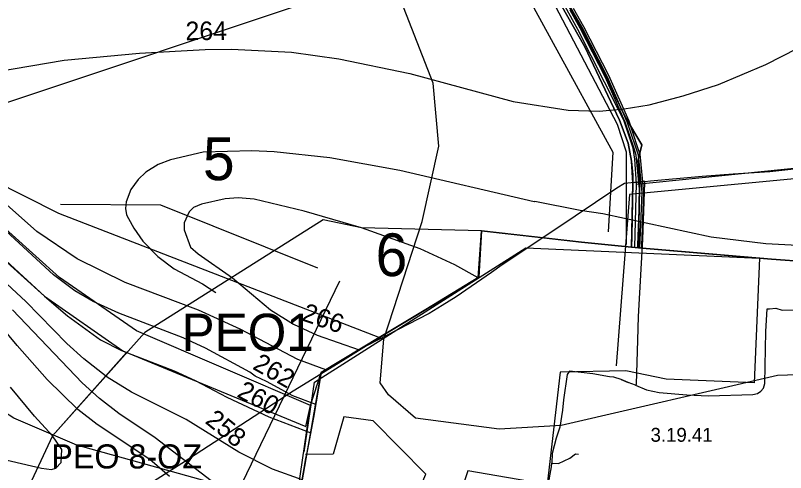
# Model space of a CAD drawing. Extents: x -662500 to -655523, y -1056000 to -1049993.
# Drawn here: x -660694.1 to -660279.1, y -1052071.9 to -1051825.5 of the extents above; entities that cross this region are included whole.
import ezdxf

# ---------------------------------------------------------------- set-up
doc = ezdxf.new("R2010")
doc.units = 0
for name, color, linetype in [('Vrstva 1', 7, 'Continuous'), ('Vrstva 12', 7, 'Continuous'), ('Vrstva 15', 7, 'Continuous'), ('Vrstva 20', 7, 'Continuous'), ('Vrstva 22', 7, 'Continuous'), ('Vrstva 24', 7, 'Continuous'), ('Vrstva 42', 7, 'Continuous'), ('Vrstva 44', 7, 'Continuous'), ('Vrstva 45', 7, 'Continuous'), ('Vrstva 47', 7, 'Continuous'), ('Vrstva 48', 7, 'Continuous'), ('Vrstva 5', 7, 'Continuous'), ('Vrstva 52', 7, 'Continuous'), ('Vrstva 57', 7, 'Continuous'), ('Vrstva 6', 7, 'Continuous'), ('Vrstva 61', 7, 'Continuous'), ('Vrstva 7', 7, 'Continuous')]:
    doc.layers.add(name, color=color, linetype=linetype)

msp = doc.modelspace()

# ---------------------------------------------------------------- linework, layer by layer
at = {"layer": 'Vrstva 1'}
msp.add_lwpolyline([(-660554.23, -1052145.33), (-660549.33, -1052132.73), (-660543.74, -1052100.07), (-660537.55, -1052064.32), (-660536.99, -1052061.08), (-660533.42, -1052042.18), (-660529.4, -1052017.99), (-660526.37, -1052016.17), (-660497.13, -1051998.48), (-660473.03, -1051983.91), (-660444.41, -1051966.62), (-660443.04, -1051941.53), (-660409.35, -1051945.41), (-660388.98, -1051947.77), (-660362.03, -1051950.34), (-660358.34, -1051950.81), (-660318.47, -1051954.21), (-660286.74, -1051956.91), (-660259.81, -1051958.85)], dxfattribs=at)
at = {"layer": 'Vrstva 12'}
msp.add_lwpolyline([(-660360.24, -1051950.23), (-660359.43, -1051916.22), (-660360.3, -1051903.02), (-660361.18, -1051897.07), (-660366.16, -1051882.51), (-660369.49, -1051875.71), (-660391, -1051833), (-660414.6, -1051790.23)], dxfattribs=at)
at = {"layer": 'Vrstva 15'}
msp.add_line((-660359.43, -1051916.42), (-660041.76, -1051884.15), dxfattribs=at)
at = {"layer": 'Vrstva 20'}
msp.add_lwpolyline([(-660693, -1052092.39), (-660549.33, -1052132.73), (-660529.4, -1052017.99), (-660444.65, -1051966.93), (-660443.04, -1051941.53), (-660507.57, -1051940.01), (-660528.33, -1051935.72), (-660624.47, -1051996.3), (-660674.23, -1052051.96)], close=True, dxfattribs=at)
at = {"layer": 'Vrstva 22'}
msp.add_lwpolyline([(-660535.19, -1052035.73), (-660628.82, -1051995.51), (-660670.4, -1051966.64), (-660708.78, -1051932.15), (-660731.62, -1051914.69), (-660750.01, -1051903.34), (-660770.09, -1051895.71), (-660783.24, -1051893.57), (-660811.55, -1051893.32), (-660811.66, -1051906.32), (-660784.34, -1051906.56), (-660773.01, -1051908.4), (-660767.34, -1051910.1), (-660756, -1051914.92), (-660739, -1051925.41), (-660717.09, -1051942.16), (-660678.48, -1051976.85), (-660636.23, -1052006.19), (-660537.58, -1052047.09)], close=True, dxfattribs=at)
at = {"layer": 'Vrstva 24'}
for points in [[(-660495.5, -1052000), (-660475, -1051936.5), (-660466, -1051896), (-660469, -1051862), (-660492, -1051803)], [(-660809.04, -1051897.71), (-660805.5, -1051897.5), (-660775, -1051899), (-660742.5, -1051905.5), (-660707, -1051914), (-660671, -1051932), (-660495.5, -1052000)], [(-660328, -1052135), (-660352, -1052135.5), (-660451.5, -1052115.5), (-660661, -1052057), (-660695, -1052042.5), (-660723, -1052024.5), (-660747.5, -1052000), (-660756.5, -1051991), (-660777.56, -1051972.71)], [(-660013, -1052023), (-660069, -1052018.5), (-660155.5, -1052022), (-660224.5, -1052017.5), (-660283.5, -1052019.5), (-660400, -1052046.5), (-660433.5, -1052048.5), (-660478.5, -1052042.5), (-660493, -1052030), (-660497.5, -1052023.5), (-660495.5, -1052000)]]:
    msp.add_lwpolyline(points, dxfattribs=at)
at = {"layer": 'Vrstva 42'}
for points in [[(-660570.88, -1051517.67), (-660554.92, -1051539.99), (-660539.07, -1051562.68), (-660523.89, -1051584.27), (-660514.59, -1051597.91), (-660502.41, -1051614.85), (-660483.86, -1051640.65), (-660477.59, -1051649.39), (-660466.35, -1051666.07), (-660452.65, -1051688.05), (-660442.33, -1051706.16), (-660430.09, -1051744.32), (-660415.79, -1051784.36), (-660394.39, -1051822.11), (-660388.91, -1051831.89), (-660375.45, -1051858.16), (-660364.58, -1051882.73), (-660359.98, -1051896.4)], [(-660359.98, -1051896.4), (-660358.58, -1051900.56), (-660356.58, -1051920.84), (-660357.86, -1051950.85)]]:
    msp.add_lwpolyline(points, dxfattribs=at)
at = {"layer": 'Vrstva 44'}
msp.add_lwpolyline([(-659532.04, -1051842.96), (-660363.22, -1051921.99), (-660370.34, -1052014.38)], dxfattribs=at)
at = {"layer": 'Vrstva 45'}
for p, q in [((-660360.53, -1051915.59), (-660355.57, -1051915.05)), ((-660360.53, -1051915.59), (-660355.57, -1051915.05)), ((-660354.87, -1051915.53), (-660354.85, -1051915.03)), ((-660354.87, -1051915.53), (-660354.85, -1051915.03)), ((-660354.87, -1051915.53), (-660354.85, -1051915.03)), ((-660354.87, -1051915.53), (-660354.85, -1051915.03)), ((-660367.73, -1052021.77), (-660363.93, -1052023.39)), ((-660367.73, -1052021.77), (-660363.93, -1052023.39))]:
    msp.add_line(p, q, dxfattribs=at)
for points in [[(-660354.85, -1051915.03), (-660351.92, -1051914.65), (-660324.01, -1051912.03), (-660307.28, -1051910.85), (-660287.54, -1051909.55), (-660260.08, -1051906.56)], [(-660354.85, -1051915.03), (-660351.92, -1051914.65), (-660324.01, -1051912.03), (-660307.28, -1051910.85), (-660287.54, -1051909.55), (-660260.08, -1051906.56)], [(-660354.85, -1051915.03), (-660351.92, -1051914.65), (-660324.01, -1051912.03), (-660307.28, -1051910.85), (-660287.54, -1051909.55), (-660260.08, -1051906.56)], [(-660354.85, -1051915.03), (-660351.92, -1051914.65), (-660324.01, -1051912.03), (-660307.28, -1051910.85), (-660287.54, -1051909.55), (-660260.08, -1051906.56)], [(-660354.85, -1051915.03), (-660355.57, -1051915.05), (-660360.53, -1051915.59), (-660365.86, -1051916.12), (-660370.11, -1051918.64), (-660403.89, -1051941.33), (-660431.8, -1051959.98), (-660437.63, -1051964.09), (-660456.56, -1051977.17), (-660464.14, -1051981.81), (-660471.08, -1051986.06), (-660504.84, -1052003.55), (-660517.9, -1052011.55), (-660544.46, -1052028.03), (-660604.39, -1052067), (-660634.41, -1052086), (-660645.04, -1052092.71), (-660649.43, -1052095.57), (-660649.65, -1052096.13), (-660653.7, -1052096.98), (-660658.56, -1052096.83), (-660725, -1052074.48)], [(-660354.85, -1051915.03), (-660355.57, -1051915.05), (-660360.53, -1051915.59), (-660365.86, -1051916.12), (-660370.11, -1051918.64), (-660403.89, -1051941.33), (-660431.8, -1051959.98), (-660437.63, -1051964.09), (-660456.56, -1051977.17), (-660464.14, -1051981.81), (-660471.08, -1051986.06), (-660504.84, -1052003.55), (-660517.9, -1052011.55), (-660544.46, -1052028.03), (-660604.39, -1052067), (-660634.41, -1052086), (-660645.04, -1052092.71), (-660649.43, -1052095.57), (-660649.65, -1052096.13), (-660653.7, -1052096.98), (-660658.56, -1052096.83), (-660725, -1052074.48)], [(-660354.85, -1051915.03), (-660355.57, -1051915.05), (-660360.53, -1051915.59), (-660365.86, -1051916.12), (-660370.11, -1051918.64), (-660403.89, -1051941.33), (-660431.8, -1051959.98), (-660437.63, -1051964.09), (-660456.56, -1051977.17), (-660464.14, -1051981.81), (-660471.08, -1051986.06), (-660504.84, -1052003.55), (-660517.9, -1052011.55), (-660544.46, -1052028.03), (-660604.39, -1052067), (-660634.41, -1052086), (-660645.04, -1052092.71), (-660649.43, -1052095.57), (-660649.65, -1052096.13), (-660653.7, -1052096.98), (-660658.56, -1052096.83), (-660725, -1052074.48)], [(-660354.85, -1051915.03), (-660355.57, -1051915.05), (-660360.53, -1051915.59), (-660365.86, -1051916.12), (-660370.11, -1051918.64), (-660403.89, -1051941.33), (-660431.8, -1051959.98), (-660437.63, -1051964.09), (-660456.56, -1051977.17), (-660464.14, -1051981.81), (-660471.08, -1051986.06), (-660504.84, -1052003.55), (-660517.9, -1052011.55), (-660544.46, -1052028.03), (-660604.39, -1052067), (-660634.41, -1052086), (-660645.04, -1052092.71), (-660649.43, -1052095.57), (-660649.65, -1052096.13), (-660653.7, -1052096.98), (-660658.56, -1052096.83), (-660725, -1052074.48)], [(-660354.85, -1051915.03), (-660355.57, -1051915.05), (-660360.53, -1051915.59), (-660365.86, -1051916.12), (-660370.11, -1051918.64), (-660403.89, -1051941.33), (-660431.8, -1051959.98), (-660437.63, -1051964.09), (-660456.56, -1051977.17), (-660464.14, -1051981.81), (-660471.08, -1051986.06), (-660504.84, -1052003.55), (-660517.9, -1052011.55), (-660544.46, -1052028.03), (-660604.39, -1052067), (-660634.41, -1052086), (-660645.04, -1052092.71), (-660649.43, -1052095.57), (-660649.65, -1052096.13), (-660653.7, -1052096.98), (-660658.56, -1052096.83), (-660725, -1052074.48)], [(-660354.85, -1051915.03), (-660355.57, -1051915.05), (-660360.53, -1051915.59), (-660365.86, -1051916.12), (-660370.11, -1051918.64), (-660403.89, -1051941.33), (-660431.8, -1051959.98), (-660437.63, -1051964.09), (-660456.56, -1051977.17), (-660464.14, -1051981.81), (-660471.08, -1051986.06), (-660504.84, -1052003.55), (-660517.9, -1052011.55), (-660544.46, -1052028.03), (-660604.39, -1052067), (-660634.41, -1052086), (-660645.04, -1052092.71), (-660649.43, -1052095.57), (-660649.65, -1052096.13), (-660653.7, -1052096.98), (-660658.56, -1052096.83), (-660725, -1052074.48)], [(-660360.01, -1052024.81), (-660359.46, -1052024.16), (-660358.68, -1052000.5), (-660358.42, -1051987.69), (-660355.99, -1051946.3), (-660354.87, -1051915.53)], [(-660360.01, -1052024.81), (-660359.46, -1052024.16), (-660358.68, -1052000.5), (-660358.42, -1051987.69), (-660355.99, -1051946.3), (-660354.87, -1051915.53)], [(-660360.01, -1052024.81), (-660359.46, -1052024.16), (-660358.68, -1052000.5), (-660358.42, -1051987.69), (-660355.99, -1051946.3), (-660354.87, -1051915.53)], [(-660360.01, -1052024.81), (-660359.46, -1052024.16), (-660358.68, -1052000.5), (-660358.42, -1051987.69), (-660355.99, -1051946.3), (-660354.87, -1051915.53)], [(-660360.01, -1052024.81), (-660354.02, -1052027.25), (-660347.14, -1052028.72), (-660332.22, -1052029.99), (-660320.69, -1052030.42), (-660296.78, -1052029.78), (-660294.18, -1052029.25), (-660292.34, -1052028.05), (-660290.93, -1052026.3), (-660290.28, -1052023.76), (-660289.79, -1051995.8), (-660289.08, -1051983.65), (-660287.82, -1051983.61), (-660284.42, -1051983.2), (-660280.92, -1051984.24), (-660268.45, -1051984.06), (-660268.79, -1051990.78), (-660269.34, -1051991.9)], [(-660360.01, -1052024.81), (-660354.02, -1052027.25), (-660347.14, -1052028.72), (-660332.22, -1052029.99), (-660320.69, -1052030.42), (-660296.78, -1052029.78), (-660294.18, -1052029.25), (-660292.34, -1052028.05), (-660290.93, -1052026.3), (-660290.28, -1052023.76), (-660289.79, -1051995.8), (-660289.08, -1051983.65), (-660287.82, -1051983.61), (-660284.42, -1051983.2), (-660280.92, -1051984.24), (-660268.45, -1051984.06), (-660268.79, -1051990.78), (-660269.34, -1051991.9)], [(-660360.01, -1052024.81), (-660363.93, -1052023.39), (-660367.73, -1052021.77), (-660371.65, -1052020.38), (-660373.96, -1052020.25), (-660383.04, -1052018.67), (-660395.54, -1052017.23), (-660396.7, -1052018.91), (-660398.85, -1052032.57), (-660399.28, -1052038.28), (-660400.79, -1052047.31), (-660402.79, -1052053.33), (-660404.92, -1052061.49), (-660405.1, -1052066.69)], [(-660360.01, -1052024.81), (-660363.93, -1052023.39), (-660367.73, -1052021.77), (-660371.65, -1052020.38), (-660373.96, -1052020.25), (-660383.04, -1052018.67), (-660395.54, -1052017.23), (-660396.7, -1052018.91), (-660398.85, -1052032.57), (-660399.28, -1052038.28), (-660400.79, -1052047.31), (-660402.79, -1052053.33), (-660404.92, -1052061.49), (-660405.1, -1052066.69)], [(-660360.01, -1052024.81), (-660363.93, -1052023.39), (-660367.73, -1052021.77), (-660371.65, -1052020.38), (-660373.96, -1052020.25), (-660383.04, -1052018.67), (-660395.54, -1052017.23), (-660396.7, -1052018.91), (-660398.85, -1052032.57), (-660399.28, -1052038.28), (-660400.79, -1052047.31), (-660402.79, -1052053.33), (-660404.92, -1052061.49), (-660405.1, -1052066.69)], [(-660360.01, -1052024.81), (-660363.93, -1052023.39), (-660367.73, -1052021.77), (-660371.65, -1052020.38), (-660373.96, -1052020.25), (-660383.04, -1052018.67), (-660395.54, -1052017.23), (-660396.7, -1052018.91), (-660398.85, -1052032.57), (-660399.28, -1052038.28), (-660400.79, -1052047.31), (-660402.79, -1052053.33), (-660404.92, -1052061.49), (-660405.1, -1052066.69)], [(-660405.1, -1052066.69), (-660401.54, -1052066.99), (-660395.38, -1052064.03), (-660392.26, -1052061.75), (-660390.62, -1052061.86)], [(-660405.1, -1052066.69), (-660401.54, -1052066.99), (-660395.38, -1052064.03), (-660392.26, -1052061.75), (-660390.62, -1052061.86)], [(-660408.7, -1052090.8), (-660408.7, -1052090.2), (-660407.19, -1052079.76), (-660405.32, -1052068.75), (-660405.1, -1052066.69)], [(-660408.7, -1052090.8), (-660408.7, -1052090.2), (-660407.19, -1052079.76), (-660405.32, -1052068.75), (-660405.1, -1052066.69)], [(-660408.7, -1052090.8), (-660408.7, -1052090.2), (-660407.19, -1052079.76), (-660405.32, -1052068.75), (-660405.1, -1052066.69)], [(-660408.7, -1052090.8), (-660408.7, -1052090.2), (-660407.19, -1052079.76), (-660405.32, -1052068.75), (-660405.1, -1052066.69)]]:
    msp.add_lwpolyline(points, dxfattribs=at)
at = {"layer": 'Vrstva 47'}
msp.add_line((-659729.76, -1051549.11), (-661071.93, -1051997.01), dxfattribs=at)
for points in [[(-660358.85, -1051950.77), (-660358.79, -1051949.35), (-660357.59, -1051920.86), (-660359.57, -1051900.77), (-660360.93, -1051896.72), (-660365.51, -1051883.1), (-660376.35, -1051858.59), (-660389.79, -1051832.36), (-660395.26, -1051822.6)], [(-660393.52, -1051821.61), (-660388.03, -1051831.41), (-660374.55, -1051857.73), (-660363.64, -1051882.37), (-660359.03, -1051896.08), (-660357.6, -1051900.35), (-660355.58, -1051920.81), (-660356.8, -1051949.44), (-660356.86, -1051950.94)]]:
    msp.add_lwpolyline(points, dxfattribs=at)
at = {"layer": 'Vrstva 48'}
msp.add_lwpolyline([(-660538.48, -1052060.8), (-660532.95, -1052023.05), (-660419.09, -1051950.78), (-660293.14, -1051956.25), (-660296.06, -1052023.47), (-660343.35, -1052021.42), (-660365.15, -1052017.09), (-660400.6, -1052017.74), (-660407.59, -1052078.33), (-660450.39, -1052070.9), (-660455.11, -1052085.25), (-660475.19, -1052077.7), (-660472.89, -1052072.61), (-660501.35, -1052043.96), (-660517.23, -1052041.74), (-660522.98, -1052061.96), (-660537.85, -1052062.06)], dxfattribs=at)
at = {"layer": 'Vrstva 5'}
for points in [[(-660412.48, -1051790.94), (-660384.48, -1051841.24), (-660365.32, -1051880.54), (-660356.58, -1051895.23), (-660358.47, -1051903.29), (-660357.74, -1051915.74), (-660358.42, -1051950.8), (-660362.03, -1051950.34), (-660361.47, -1051915.93), (-660362.05, -1051903.98), (-660363.96, -1051894.27), (-660368.51, -1051881.97), (-660387.33, -1051842.39), (-660415.51, -1051792.48)], [(-660215.66, -1051962.04), (-660286.74, -1051956.91), (-660358.42, -1051950.8), (-660358.25, -1051944.73), (-660357.74, -1051915.74), (-660358.47, -1051903.29), (-660356.58, -1051895.23), (-660365.32, -1051880.54), (-660384.48, -1051841.24), (-660412.48, -1051790.94)], [(-660415.51, -1051792.48), (-660387.33, -1051842.39), (-660368.51, -1051881.97), (-660363.96, -1051894.27), (-660362.05, -1051903.98), (-660361.48, -1051911.34), (-660361.47, -1051915.93), (-660361.97, -1051944.48), (-660362.03, -1051950.34), (-660388.98, -1051947.77), (-660443.04, -1051941.53), (-660444.41, -1051966.62), (-660473.03, -1051983.91), (-660497.13, -1051998.48), (-660529.4, -1052017.99), (-660533.42, -1052042.18), (-660542.09, -1052088.13), (-660549.33, -1052132.73), (-660572.52, -1052128.33), (-660624.87, -1052113.48), (-660745.13, -1052073.98)]]:
    msp.add_lwpolyline(points, dxfattribs=at)
at = {"layer": 'Vrstva 52'}
msp.add_lwpolyline([(-660450.62, -1051725.35), (-660438.63, -1051777.57), (-660372.18, -1051899.19), (-660374.76, -1051942.19)], dxfattribs=at)
at = {"layer": 'Vrstva 57'}
for points in [[(-660531.17, -1051961.62), (-660615.76, -1051927.79), (-660669.81, -1051927.32)], [(-660519.42, -1051968.67), (-660572.05, -1052077.71), (-660589.91, -1052091.45), (-660601.78, -1052089.22), (-660625.28, -1052085.58), (-660641.26, -1052082.29)]]:
    msp.add_lwpolyline(points, dxfattribs=at)
at = {"layer": 'Vrstva 6'}
msp.add_lwpolyline([(-660717.09, -1051942.16), (-660678.48, -1051976.85), (-660636.23, -1052006.19), (-660634.2, -1052007.19), (-660674.23, -1052051.96), (-660693, -1052092.39), (-660616.69, -1052114.74), (-660549.33, -1052132.73), (-660535.03, -1052035.66), (-660529.4, -1052017.99), (-660444.79, -1051966.85), (-660443.04, -1051941.53), (-660507.57, -1051940.01), (-660528.33, -1051935.72), (-660624.47, -1051996.3), (-660625.14, -1051997.08), (-660628.82, -1051995.51), (-660670.4, -1051966.64), (-660708.78, -1051932.15)], dxfattribs=at)
at = {"layer": 'Vrstva 61'}
msp.add_lwpolyline([(-660364.83, -1051948.96), (-660364.83, -1051899.24), (-660369.69, -1051884.21), (-660422.61, -1051783.06)], dxfattribs=at)
at = {"layer": 'Vrstva 7'}
for p, q in [((-660627.32, -1051845.91), (-660591.89, -1051843.78)), ((-660591.89, -1051843.78), (-660577.72, -1051843.64)), ((-660577.72, -1051843.64), (-660545.41, -1051845.34)), ((-660545.41, -1051845.34), (-660519.9, -1051848.88)), ((-660289.76, -1051852), (-660272.46, -1051843.07)), ((-660715.75, -1051857.67), (-660667.85, -1051849.59)), ((-660667.85, -1051849.59), (-660627.32, -1051845.91)), ((-660519.9, -1051848.88), (-660481.64, -1051856.82)), ((-660315.26, -1051862.77), (-660289.76, -1051852)), ((-660481.64, -1051856.82), (-660425.8, -1051871.84)), ((-660334.25, -1051868.86), (-660315.26, -1051862.77)), ((-660352.54, -1051873.68), (-660334.25, -1051868.86)), ((-660425.8, -1051871.84), (-660396.33, -1051876.52)), ((-660366, -1051875.81), (-660352.54, -1051873.68)), ((-660396.33, -1051876.52), (-660379.46, -1051877.08)), ((-660379.46, -1051877.08), (-660366, -1051875.81)), ((-660592.88, -1051899.23), (-660610.6, -1051903.3)), ((-660566.67, -1051898.48), (-660592.88, -1051899.23)), ((-660554.62, -1051899.05), (-660566.67, -1051898.48)), ((-660524.72, -1051902.31), (-660554.62, -1051899.05)), ((-660610.6, -1051903.3), (-660617.12, -1051905.85)), ((-660486.88, -1051909.11), (-660524.72, -1051902.31)), ((-660617.12, -1051905.85), (-660623.78, -1051909.96)), ((-660623.78, -1051909.96), (-660628.03, -1051913.93)), ((-660414.6, -1051926.03), (-660486.88, -1051909.11)), ((-660628.03, -1051913.93), (-660632, -1051919.32)), ((-660632, -1051919.32), (-660634.5, -1051925.96)), ((-660682.59, -1051941.99), (-660704.42, -1051922.58)), ((-660581.12, -1051924.28), (-660593.88, -1051927.25)), ((-660574.01, -1051923.73), (-660581.12, -1051924.28)), ((-660565.39, -1051924.56), (-660574.01, -1051923.73)), ((-660634.5, -1051925.96), (-660634.74, -1051929.6)), ((-660593.88, -1051927.25), (-660598.13, -1051929.09)), ((-660538.61, -1051930.94), (-660565.39, -1051924.56)), ((-660414.18, -1051925.69), (-660414.6, -1051926.03)), ((-660389.81, -1051930.65), (-660414.18, -1051925.69)), ((-660634.74, -1051929.6), (-660634.27, -1051932.92)), ((-660600.54, -1051931.36), (-660603.21, -1051937.23)), ((-660598.13, -1051929.09), (-660600.54, -1051931.36)), ((-660507.57, -1051940.01), (-660538.61, -1051930.94)), ((-660377.62, -1051932.5), (-660389.81, -1051930.65)), ((-660319.23, -1051944.97), (-660377.62, -1051932.5)), ((-660673.66, -1051965.37), (-660704.7, -1051936.61)), ((-660634.27, -1051932.92), (-660633.24, -1051934.98)), ((-660633.24, -1051934.98), (-660630.25, -1051940.14)), ((-660630.25, -1051940.14), (-660625.48, -1051947.23)), ((-660603.21, -1051937.23), (-660603.1, -1051941)), ((-660603.1, -1051941), (-660599.69, -1051950.35)), ((-660475.97, -1051951.34), (-660507.57, -1051940.01)), ((-660660.77, -1051956.73), (-660682.59, -1051941.99)), ((-660289.76, -1051948.51), (-660319.23, -1051944.97)), ((-660708.53, -1051949.22), (-660678.48, -1051976.85)), ((-660625.48, -1051947.23), (-660617.4, -1051955.45)), ((-660265.95, -1051949.93), (-660289.76, -1051948.51)), ((-660688.54, -1051979.69), (-660718.31, -1051952.05)), ((-660599.69, -1051950.35), (-660595.72, -1051953.9)), ((-660457.26, -1051959.85), (-660475.97, -1051951.34)), ((-660634.98, -1051969.34), (-660660.77, -1051956.73)), ((-660617.4, -1051955.45), (-660608.62, -1051962.11)), ((-660595.72, -1051953.9), (-660577.16, -1051966.93)), ((-660444.79, -1051966.85), (-660457.26, -1051959.85)), ((-660662.19, -1051973.88), (-660673.66, -1051965.37)), ((-660608.62, -1051962.11), (-660593.31, -1051970.05)), ((-660595.41, -1051984.24), (-660634.98, -1051969.34)), ((-660577.16, -1051966.93), (-660556.75, -1051984.08)), ((-660652.27, -1051979.69), (-660662.19, -1051973.88)), ((-660593.31, -1051970.05), (-660586.08, -1051974.87)), ((-660678.48, -1051976.85), (-660666.15, -1051987.34)), ((-660666.44, -1052002.36), (-660688.54, -1051979.69)), ((-660638.38, -1051985.92), (-660652.27, -1051979.69)), ((-660693.24, -1052003.45), (-660708.67, -1051984.79)), ((-660658.08, -1052023.48), (-660695.63, -1051984.22)), ((-660603.8, -1051999.25), (-660638.38, -1051985.92)), ((-660573.1, -1051994.62), (-660595.41, -1051984.24)), ((-660556.75, -1051984.08), (-660544.28, -1051991.88)), ((-660666.15, -1051987.34), (-660648.3, -1052000.38)), ((-660542.01, -1052010.86), (-660573.1, -1051994.62)), ((-660544.28, -1051991.88), (-660531.52, -1051997.83)), ((-660531.52, -1051997.83), (-660508.93, -1052005.62)), ((-660657.22, -1052010.58), (-660666.44, -1052002.36)), ((-660648.3, -1052000.38), (-660636.96, -1052006.05)), ((-660591.61, -1052004.77), (-660603.8, -1051999.25)), ((-660677.07, -1052021.64), (-660693.24, -1052003.45)), ((-660636.96, -1052006.05), (-660608.62, -1052017.1)), ((-660567.8, -1052017.67), (-660591.61, -1052004.77)), ((-660644.61, -1052020.5), (-660657.22, -1052010.58)), ((-660526.91, -1052016.5), (-660542.01, -1052010.86)), ((-660608.62, -1052017.1), (-660597.28, -1052022.2)), ((-660564.92, -1052019.83), (-660567.8, -1052017.67)), ((-660558.73, -1052022.77), (-660564.92, -1052019.83)), ((-660660.48, -1052037.79), (-660677.07, -1052021.64)), ((-660648.86, -1052031.98), (-660658.08, -1052023.48)), ((-660631.58, -1052028.58), (-660644.61, -1052020.5)), ((-660597.28, -1052022.2), (-660580.27, -1052031.13)), ((-660544.56, -1052030.56), (-660558.73, -1052022.77)), ((-660683.87, -1052041.48), (-660696.76, -1052025.89)), ((-660638.38, -1052040.06), (-660648.86, -1052031.98)), ((-660602.1, -1052043.32), (-660631.58, -1052028.58)), ((-660580.27, -1052031.13), (-660557.6, -1052041.76)), ((-660532.27, -1052035.23), (-660544.56, -1052030.56)), ((-660650, -1052046.01), (-660660.48, -1052037.79)), ((-660618.82, -1052053.1), (-660638.38, -1052040.06)), ((-660674.23, -1052051.96), (-660683.87, -1052041.48)), ((-660573.75, -1052060.89), (-660602.1, -1052043.32)), ((-660557.6, -1052041.76), (-660534.97, -1052050.39)), ((-660621.66, -1052064.86), (-660650, -1052046.01)), ((-660669.13, -1052059.33), (-660674.23, -1052051.96)), ((-660577.58, -1052084.7), (-660618.82, -1052053.1)), ((-660669.56, -1052066.42), (-660669.13, -1052059.33)), ((-660555.61, -1052069.96), (-660573.75, -1052060.89)), ((-660701.58, -1052064.43), (-660680.04, -1052069.53)), ((-660611.03, -1052073.93), (-660621.66, -1052064.86)), ((-660680.04, -1052069.53), (-660674.66, -1052070.24)), ((-660674.66, -1052070.24), (-660672.39, -1052069.54)), ((-660672.39, -1052069.54), (-660669.56, -1052066.42)), ((-660539.53, -1052075.76), (-660555.61, -1052069.96))]:
    msp.add_line(p, q, dxfattribs=at)

# ---------------------------------------------------------------- texts
at = {"layer": 'Vrstva 20'}
msp.add_text('PEO 8-OZ', height=13, dxfattribs=at).set_placement((-660674.75, -1052069.64))
at = {"layer": 'Vrstva 22'}
msp.add_text('PEO1', height=20, rotation=360, dxfattribs=at).set_placement((-660604.64, -1052006.24))
at = {"layer": 'Vrstva 24'}
msp.add_text('3.19.41', height=7.5, dxfattribs=at).set_placement((-660351.85, -1052055.25))
at = {"layer": 'Vrstva 57'}
for s, p in [('5', (-660593.09, -1051914.28)), ('6', (-660500.03, -1051965.97))]:
    msp.add_text(s, height=23, dxfattribs=at).set_placement(p)
at = {"layer": 'Vrstva 7'}
for s, rotation, p in [('264', 0.5741, (-660602.42, -1051838.88)), ('266', 340.9746, (-660540.36, -1051989.69)), ('262', 330.4608, (-660566.83, -1052015.74)), ('260', 332.1423, (-660575.29, -1052030.74)), ('258', 320.9645, (-660592.4, -1052044.8))]:
    msp.add_text(s, height=10, rotation=rotation, dxfattribs=at).set_placement(p)

doc.saveas('drawing.dxf')
